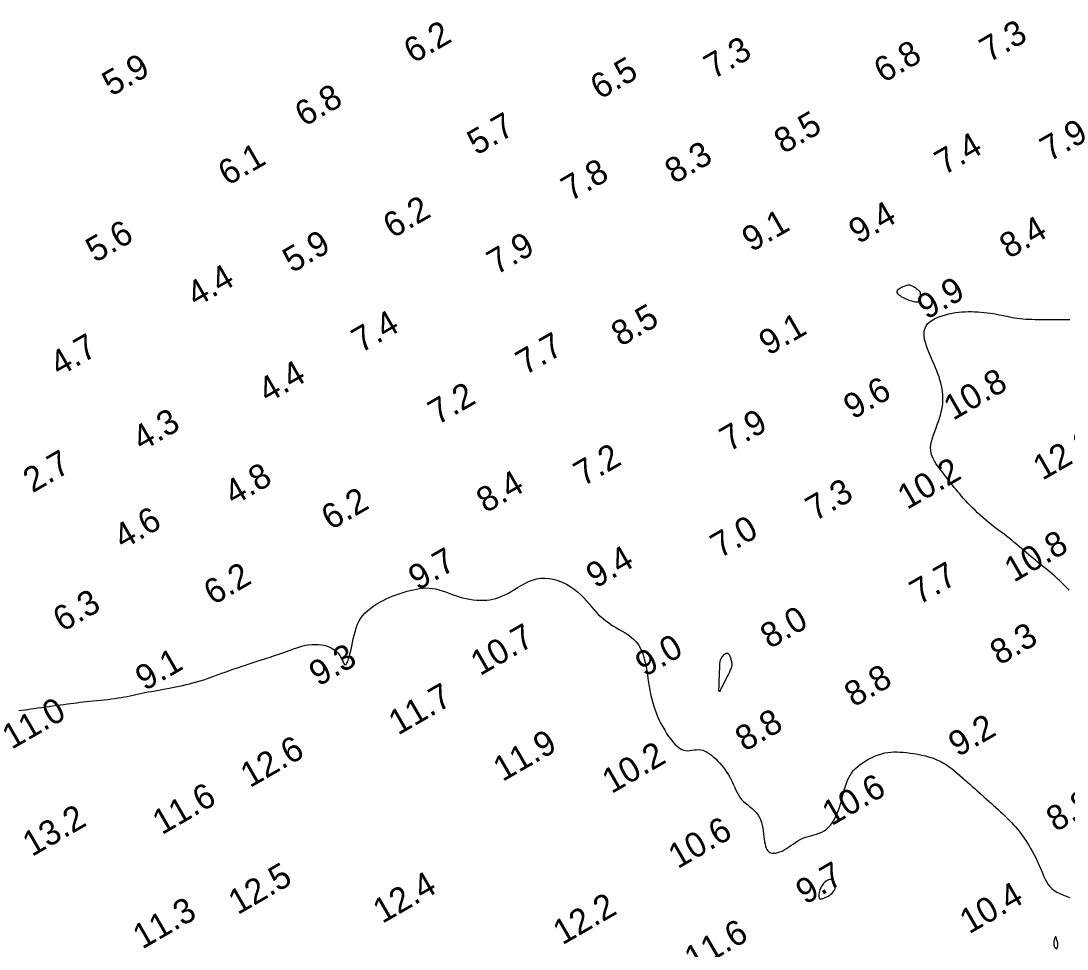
# Model space of a CAD drawing. Extents: x 3024098 to 3056816, y 418252 to 509144.
# Drawn here: x 3031179.9 to 3031390, y 418564.2 to 418750.7 of the extents above; entities that cross this region are included whole.
import ezdxf

# ---------------------------------------------------------------- set-up
doc = ezdxf.new("R2010")
doc.units = 0
doc.layers.add('V-CHAN-CONT-EL10', color=7, linetype='Continuous')
doc.layers.add('V-TOPO-SOUN-0911', color=7, linetype='Continuous')

msp = doc.modelspace()

# ---------------------------------------------------------------- linework, layer by layer
at = {"layer": 'V-CHAN-CONT-EL10'}
for points in [[(3031355.88, 418696.43), (3031355.98, 418696.6), (3031356.14, 418696.76), (3031356.33, 418696.91), (3031356.54, 418697.05), (3031356.78, 418697.18), (3031357.02, 418697.29), (3031357.25, 418697.39), (3031357.47, 418697.48), (3031357.67, 418697.54), (3031357.86, 418697.59), (3031358.04, 418697.62), (3031358.21, 418697.63), (3031358.38, 418697.62), (3031358.54, 418697.6), (3031358.7, 418697.55), (3031358.86, 418697.48), (3031359.02, 418697.4), (3031359.17, 418697.3), (3031359.33, 418697.2), (3031359.47, 418697.09), (3031359.62, 418696.98), (3031359.75, 418696.87), (3031359.87, 418696.77), (3031359.99, 418696.68), (3031360.09, 418696.6), (3031360.18, 418696.52), (3031360.26, 418696.45), (3031360.33, 418696.38), (3031360.38, 418696.32), (3031360.43, 418696.25), (3031360.46, 418696.18), (3031360.48, 418696.1), (3031360.49, 418696.02), (3031360.5, 418695.93), (3031360.5, 418695.83), (3031360.49, 418695.73), (3031360.48, 418695.62), (3031360.48, 418695.51), (3031360.48, 418695.38), (3031360.49, 418695.25), (3031360.5, 418695.11), (3031360.51, 418694.98), (3031360.52, 418694.84), (3031360.52, 418694.71), (3031360.51, 418694.59), (3031360.49, 418694.48), (3031360.46, 418694.39), (3031360.41, 418694.3), (3031360.34, 418694.24), (3031360.26, 418694.2), (3031360.15, 418694.17), (3031360.02, 418694.15), (3031359.88, 418694.15), (3031359.71, 418694.17), (3031359.52, 418694.19), (3031359.3, 418694.23), (3031359.07, 418694.29), (3031358.82, 418694.35), (3031358.55, 418694.43), (3031358.28, 418694.53), (3031357.99, 418694.64), (3031357.7, 418694.76), (3031357.41, 418694.89), (3031357.12, 418695.04), (3031356.83, 418695.2), (3031356.57, 418695.36), (3031356.33, 418695.54), (3031356.13, 418695.72), (3031355.98, 418695.9), (3031355.88, 418696.08), (3031355.85, 418696.26)], [(3031320.09, 418616.01), (3031320.09, 418616.02), (3031320.08, 418616.03), (3031320.08, 418616.04), (3031320.08, 418616.04), (3031320.08, 418616.05), (3031320.08, 418616.06), (3031320.08, 418616.07), (3031320.08, 418616.08), (3031320.08, 418616.08), (3031320.08, 418616.09), (3031320.08, 418616.1), (3031320.08, 418616.11), (3031320.08, 418616.12), (3031320.08, 418616.13), (3031320.07, 418616.14), (3031320.07, 418616.16), (3031320.07, 418616.19), (3031320.07, 418616.24), (3031320.07, 418616.32), (3031320.07, 418616.45), (3031320.07, 418616.62), (3031320.08, 418616.85), (3031320.08, 418617.15), (3031320.1, 418617.53), (3031320.11, 418617.96), (3031320.13, 418618.44), (3031320.15, 418618.95), (3031320.16, 418619.46), (3031320.19, 418619.96), (3031320.21, 418620.44), (3031320.23, 418620.87), (3031320.25, 418621.25), (3031320.27, 418621.57), (3031320.3, 418621.84), (3031320.34, 418622.08), (3031320.39, 418622.29), (3031320.45, 418622.47), (3031320.53, 418622.65), (3031320.63, 418622.82), (3031320.75, 418622.99), (3031320.89, 418623.17), (3031321.05, 418623.32), (3031321.21, 418623.46), (3031321.38, 418623.57), (3031321.54, 418623.64), (3031321.7, 418623.67), (3031321.84, 418623.64), (3031321.97, 418623.56), (3031322.09, 418623.42), (3031322.19, 418623.24), (3031322.28, 418623.04), (3031322.35, 418622.83), (3031322.42, 418622.61), (3031322.47, 418622.4), (3031322.52, 418622.21), (3031322.55, 418622.06), (3031322.58, 418621.93), (3031322.61, 418621.82), (3031322.62, 418621.74), (3031322.64, 418621.66), (3031322.65, 418621.6), (3031322.65, 418621.53), (3031322.66, 418621.47), (3031322.66, 418621.4), (3031322.65, 418621.31), (3031322.64, 418621.2), (3031322.61, 418621.07), (3031322.56, 418620.9), (3031322.49, 418620.69), (3031322.39, 418620.43), (3031322.25, 418620.12), (3031322.09, 418619.75), (3031321.89, 418619.34), (3031321.67, 418618.9), (3031321.45, 418618.46), (3031321.23, 418618.01), (3031321.01, 418617.59), (3031320.82, 418617.21), (3031320.65, 418616.88), (3031320.52, 418616.62), (3031320.42, 418616.42), (3031320.35, 418616.28), (3031320.31, 418616.18), (3031320.28, 418616.12), (3031320.27, 418616.08), (3031320.27, 418616.06), (3031320.27, 418616.05), (3031320.27, 418616.03), (3031320.28, 418616.02), (3031320.28, 418616.01), (3031320.28, 418615.99), (3031320.28, 418615.98), (3031320.27, 418615.97), (3031320.27, 418615.96), (3031320.25, 418615.96), (3031320.24, 418615.96), (3031320.22, 418615.96), (3031320.2, 418615.96), (3031320.18, 418615.97), (3031320.16, 418615.98), (3031320.14, 418615.98), (3031320.12, 418615.99), (3031320.1, 418616)], [(3031343.39, 418576.41), (3031343.43, 418576.74), (3031343.41, 418577.08), (3031343.34, 418577.4), (3031343.21, 418577.68), (3031343.04, 418577.92), (3031342.84, 418578.09), (3031342.6, 418578.19), (3031342.35, 418578.21), (3031342.07, 418578.14), (3031341.8, 418578.01), (3031341.52, 418577.83), (3031341.25, 418577.59), (3031341, 418577.33), (3031340.78, 418577.04), (3031340.59, 418576.75), (3031340.43, 418576.45), (3031340.32, 418576.16), (3031340.23, 418575.87), (3031340.18, 418575.6), (3031340.14, 418575.35), (3031340.13, 418575.11), (3031340.13, 418574.9), (3031340.14, 418574.72), (3031340.16, 418574.57), (3031340.19, 418574.45), (3031340.23, 418574.37), (3031340.31, 418574.31), (3031340.41, 418574.29), (3031340.54, 418574.3), (3031340.72, 418574.34), (3031340.95, 418574.42), (3031341.23, 418574.52), (3031341.54, 418574.66), (3031341.87, 418574.83), (3031342.21, 418575.02), (3031342.53, 418575.25), (3031342.83, 418575.5), (3031343.08, 418575.78), (3031343.27, 418576.08)], [(3031387.89, 418564.33), (3031387.92, 418564.34), (3031387.95, 418564.35), (3031387.97, 418564.38), (3031387.99, 418564.4), (3031388.01, 418564.44), (3031388.03, 418564.47), (3031388.04, 418564.52), (3031388.06, 418564.56), (3031388.07, 418564.61), (3031388.08, 418564.66), (3031388.08, 418564.71), (3031388.09, 418564.77), (3031388.1, 418564.82), (3031388.1, 418564.88), (3031388.11, 418564.93), (3031388.11, 418564.98), (3031388.12, 418565.04), (3031388.13, 418565.09), (3031388.13, 418565.14), (3031388.13, 418565.2), (3031388.13, 418565.25), (3031388.13, 418565.3), (3031388.13, 418565.36), (3031388.12, 418565.42), (3031388.11, 418565.47), (3031388.1, 418565.53), (3031388.08, 418565.6), (3031388.06, 418565.66), (3031388.04, 418565.72), (3031388.02, 418565.78), (3031388, 418565.85), (3031387.98, 418565.91), (3031387.96, 418565.98), (3031387.93, 418566.04), (3031387.91, 418566.11), (3031387.89, 418566.17), (3031387.87, 418566.24), (3031387.85, 418566.31), (3031387.83, 418566.38), (3031387.81, 418566.45), (3031387.8, 418566.52), (3031387.79, 418566.59), (3031387.77, 418566.64), (3031387.75, 418566.69), (3031387.73, 418566.71), (3031387.71, 418566.72), (3031387.68, 418566.71), (3031387.65, 418566.67), (3031387.61, 418566.61), (3031387.57, 418566.54), (3031387.53, 418566.44), (3031387.49, 418566.34), (3031387.45, 418566.23), (3031387.42, 418566.12), (3031387.39, 418566.01), (3031387.37, 418565.9), (3031387.35, 418565.79), (3031387.34, 418565.7), (3031387.34, 418565.61), (3031387.33, 418565.52), (3031387.33, 418565.45), (3031387.33, 418565.38), (3031387.33, 418565.32), (3031387.33, 418565.26), (3031387.33, 418565.22), (3031387.33, 418565.18), (3031387.33, 418565.14), (3031387.33, 418565.11), (3031387.33, 418565.07), (3031387.33, 418565.04), (3031387.34, 418565), (3031387.35, 418564.96), (3031387.36, 418564.92), (3031387.38, 418564.87), (3031387.4, 418564.82), (3031387.42, 418564.77), (3031387.45, 418564.72), (3031387.48, 418564.66), (3031387.51, 418564.61), (3031387.55, 418564.56), (3031387.59, 418564.51), (3031387.64, 418564.47), (3031387.68, 418564.43), (3031387.73, 418564.4), (3031387.77, 418564.37), (3031387.81, 418564.35), (3031387.85, 418564.34)]]:
    msp.add_lwpolyline(points, close=True, dxfattribs=at)
for points in [[(3031390.41, 418636.32), (3031389.9, 418636.83), (3031389.41, 418637.33), (3031388.92, 418637.81), (3031388.45, 418638.26), (3031387.98, 418638.69), (3031387.52, 418639.11), (3031387.07, 418639.51), (3031386.63, 418639.89), (3031386.19, 418640.26), (3031385.76, 418640.61), (3031385.34, 418640.96), (3031384.92, 418641.3), (3031384.5, 418641.64), (3031384.08, 418641.98), (3031383.65, 418642.32), (3031383.22, 418642.67), (3031382.78, 418643.04), (3031382.33, 418643.41), (3031381.87, 418643.81), (3031381.39, 418644.21), (3031380.9, 418644.63), (3031380.41, 418645.06), (3031379.9, 418645.48), (3031379.39, 418645.91), (3031378.88, 418646.34), (3031378.36, 418646.75), (3031377.85, 418647.16), (3031377.33, 418647.55), (3031376.81, 418647.95), (3031376.28, 418648.34), (3031375.76, 418648.74), (3031375.23, 418649.14), (3031374.7, 418649.56), (3031374.16, 418649.99), (3031373.62, 418650.44), (3031373.08, 418650.91), (3031372.55, 418651.39), (3031372.02, 418651.88), (3031371.51, 418652.37), (3031371, 418652.86), (3031370.52, 418653.35), (3031370.06, 418653.83), (3031369.62, 418654.3), (3031369.2, 418654.76), (3031368.8, 418655.22), (3031368.42, 418655.67), (3031368.05, 418656.11), (3031367.69, 418656.54), (3031367.34, 418656.98), (3031366.99, 418657.41), (3031366.65, 418657.84), (3031366.3, 418658.27), (3031365.96, 418658.7), (3031365.62, 418659.13), (3031365.27, 418659.56), (3031364.94, 418660), (3031364.6, 418660.44), (3031364.27, 418660.88), (3031363.94, 418661.33), (3031363.62, 418661.79), (3031363.33, 418662.26), (3031363.07, 418662.75), (3031362.86, 418663.26), (3031362.69, 418663.79), (3031362.6, 418664.35), (3031362.57, 418664.93), (3031362.63, 418665.55), (3031362.75, 418666.2), (3031362.93, 418666.86), (3031363.15, 418667.53), (3031363.4, 418668.22), (3031363.66, 418668.9), (3031363.92, 418669.57), (3031364.17, 418670.23), (3031364.38, 418670.86), (3031364.56, 418671.48), (3031364.72, 418672.09), (3031364.84, 418672.68), (3031364.94, 418673.26), (3031365, 418673.84), (3031365.03, 418674.42), (3031365.04, 418675), (3031365.01, 418675.58), (3031364.96, 418676.17), (3031364.87, 418676.76), (3031364.76, 418677.36), (3031364.62, 418677.96), (3031364.46, 418678.56), (3031364.27, 418679.17), (3031364.06, 418679.78), (3031363.82, 418680.39), (3031363.56, 418681.01), (3031363.29, 418681.63), (3031363.01, 418682.25), (3031362.73, 418682.87), (3031362.46, 418683.5), (3031362.2, 418684.13), (3031361.95, 418684.77), (3031361.72, 418685.41), (3031361.53, 418686.04), (3031361.38, 418686.67), (3031361.29, 418687.28), (3031361.26, 418687.86), (3031361.31, 418688.43), (3031361.45, 418688.95), (3031361.69, 418689.44), (3031362.03, 418689.88), (3031362.47, 418690.27), (3031363, 418690.62), (3031363.58, 418690.93), (3031364.22, 418691.2), (3031364.88, 418691.44), (3031365.57, 418691.64), (3031366.25, 418691.81), (3031366.92, 418691.96), (3031367.58, 418692.07), (3031368.23, 418692.16), (3031368.87, 418692.22), (3031369.5, 418692.26), (3031370.14, 418692.28), (3031370.77, 418692.28), (3031371.41, 418692.26), (3031372.05, 418692.23), (3031372.69, 418692.18), (3031373.33, 418692.12), (3031373.96, 418692.04), (3031374.58, 418691.96), (3031375.19, 418691.87), (3031375.78, 418691.77), (3031376.35, 418691.66), (3031376.89, 418691.55), (3031377.41, 418691.44), (3031377.93, 418691.33), (3031378.43, 418691.22), (3031378.94, 418691.12), (3031379.46, 418691.02), (3031379.98, 418690.94), (3031380.54, 418690.87), (3031381.12, 418690.82), (3031381.72, 418690.78), (3031382.34, 418690.75), (3031382.97, 418690.73), (3031383.6, 418690.72), (3031384.25, 418690.72), (3031384.88, 418690.72), (3031385.51, 418690.71), (3031386.12, 418690.71), (3031386.73, 418690.7), (3031387.33, 418690.7), (3031387.94, 418690.69), (3031388.55, 418690.68), (3031389.18, 418690.67), (3031389.83, 418690.66), (3031390.51, 418690.66)], [(3031179.47, 418612.14), (3031180.06, 418612.2), (3031180.65, 418612.28), (3031181.25, 418612.37), (3031181.87, 418612.46), (3031182.53, 418612.57), (3031183.23, 418612.67), (3031183.96, 418612.78), (3031184.71, 418612.88), (3031185.48, 418612.99), (3031186.25, 418613.09), (3031187.02, 418613.2), (3031187.77, 418613.29), (3031188.49, 418613.39), (3031189.18, 418613.48), (3031189.84, 418613.57), (3031190.49, 418613.65), (3031191.12, 418613.73), (3031191.75, 418613.8), (3031192.38, 418613.88), (3031193.03, 418613.95), (3031193.7, 418614.02), (3031194.39, 418614.1), (3031195.11, 418614.17), (3031195.84, 418614.24), (3031196.57, 418614.32), (3031197.3, 418614.4), (3031198.02, 418614.48), (3031198.72, 418614.57), (3031199.39, 418614.67), (3031200.02, 418614.77), (3031200.63, 418614.88), (3031201.22, 418614.99), (3031201.8, 418615.11), (3031202.37, 418615.24), (3031202.94, 418615.36), (3031203.53, 418615.49), (3031204.14, 418615.62), (3031204.77, 418615.75), (3031205.43, 418615.88), (3031206.1, 418616), (3031206.79, 418616.13), (3031207.49, 418616.26), (3031208.19, 418616.39), (3031208.9, 418616.52), (3031209.6, 418616.65), (3031210.29, 418616.78), (3031210.98, 418616.91), (3031211.66, 418617.04), (3031212.34, 418617.19), (3031213.03, 418617.35), (3031213.72, 418617.51), (3031214.42, 418617.7), (3031215.13, 418617.9), (3031215.85, 418618.11), (3031216.58, 418618.35), (3031217.31, 418618.6), (3031218.05, 418618.85), (3031218.78, 418619.11), (3031219.5, 418619.37), (3031220.22, 418619.63), (3031220.91, 418619.88), (3031221.59, 418620.12), (3031222.25, 418620.36), (3031222.92, 418620.59), (3031223.58, 418620.82), (3031224.27, 418621.05), (3031224.97, 418621.28), (3031225.7, 418621.53), (3031226.48, 418621.78), (3031227.29, 418622.04), (3031228.15, 418622.32), (3031229.02, 418622.6), (3031229.9, 418622.89), (3031230.78, 418623.18), (3031231.63, 418623.47), (3031232.46, 418623.75), (3031233.23, 418624.02), (3031233.95, 418624.28), (3031234.62, 418624.53), (3031235.25, 418624.75), (3031235.86, 418624.95), (3031236.46, 418625.12), (3031237.05, 418625.26), (3031237.65, 418625.36), (3031238.27, 418625.42), (3031238.93, 418625.43), (3031239.6, 418625.4), (3031240.27, 418625.32), (3031240.94, 418625.18), (3031241.58, 418624.99), (3031242.18, 418624.75), (3031242.72, 418624.44), (3031243.2, 418624.08), (3031243.6, 418623.65), (3031243.92, 418623.19), (3031244.19, 418622.73), (3031244.4, 418622.29), (3031244.58, 418621.9), (3031244.74, 418621.59), (3031244.88, 418621.39), (3031245.03, 418621.33), (3031245.18, 418621.42), (3031245.33, 418621.66), (3031245.5, 418622.03), (3031245.67, 418622.51), (3031245.84, 418623.07), (3031246, 418623.71), (3031246.17, 418624.39), (3031246.32, 418625.1), (3031246.47, 418625.82), (3031246.62, 418626.54), (3031246.78, 418627.27), (3031246.96, 418627.98), (3031247.17, 418628.68), (3031247.42, 418629.36), (3031247.72, 418630.01), (3031248.08, 418630.63), (3031248.51, 418631.21), (3031249, 418631.75), (3031249.53, 418632.26), (3031250.11, 418632.73), (3031250.71, 418633.16), (3031251.34, 418633.57), (3031251.97, 418633.93), (3031252.6, 418634.27), (3031253.22, 418634.57), (3031253.84, 418634.85), (3031254.44, 418635.1), (3031255.04, 418635.33), (3031255.64, 418635.54), (3031256.24, 418635.74), (3031256.84, 418635.92), (3031257.45, 418636.1), (3031258.06, 418636.26), (3031258.68, 418636.42), (3031259.31, 418636.55), (3031259.94, 418636.66), (3031260.57, 418636.73), (3031261.21, 418636.77), (3031261.85, 418636.76), (3031262.5, 418636.69), (3031263.15, 418636.57), (3031263.8, 418636.41), (3031264.46, 418636.2), (3031265.12, 418635.97), (3031265.79, 418635.72), (3031266.47, 418635.47), (3031267.15, 418635.23), (3031267.85, 418635), (3031268.55, 418634.81), (3031269.27, 418634.64), (3031269.98, 418634.51), (3031270.69, 418634.41), (3031271.4, 418634.34), (3031272.09, 418634.3), (3031272.77, 418634.3), (3031273.43, 418634.34), (3031274.06, 418634.41), (3031274.67, 418634.52), (3031275.27, 418634.67), (3031275.87, 418634.86), (3031276.46, 418635.09), (3031277.06, 418635.36), (3031277.67, 418635.67), (3031278.3, 418636.03), (3031278.95, 418636.42), (3031279.63, 418636.84), (3031280.33, 418637.26), (3031281.06, 418637.67), (3031281.81, 418638.04), (3031282.59, 418638.36), (3031283.4, 418638.6), (3031284.23, 418638.74), (3031285.09, 418638.77), (3031285.96, 418638.7), (3031286.85, 418638.53), (3031287.72, 418638.27), (3031288.58, 418637.93), (3031289.42, 418637.52), (3031290.21, 418637.06), (3031290.96, 418636.54), (3031291.65, 418635.99), (3031292.29, 418635.4), (3031292.89, 418634.8), (3031293.44, 418634.19), (3031293.97, 418633.58), (3031294.47, 418632.99), (3031294.95, 418632.42), (3031295.43, 418631.89), (3031295.9, 418631.4), (3031296.38, 418630.96), (3031296.86, 418630.55), (3031297.35, 418630.17), (3031297.85, 418629.81), (3031298.37, 418629.46), (3031298.91, 418629.12), (3031299.47, 418628.79), (3031300.05, 418628.45), (3031300.65, 418628.1), (3031301.25, 418627.73), (3031301.84, 418627.33), (3031302.41, 418626.9), (3031302.95, 418626.43), (3031303.45, 418625.92), (3031303.89, 418625.35), (3031304.26, 418624.72), (3031304.58, 418624.04), (3031304.85, 418623.32), (3031305.07, 418622.56), (3031305.25, 418621.78), (3031305.41, 418620.98), (3031305.55, 418620.18), (3031305.68, 418619.37), (3031305.8, 418618.58), (3031305.93, 418617.79), (3031306.05, 418617.01), (3031306.19, 418616.24), (3031306.34, 418615.47), (3031306.51, 418614.71), (3031306.7, 418613.95), (3031306.92, 418613.2), (3031307.16, 418612.45), (3031307.44, 418611.71), (3031307.74, 418610.97), (3031308.07, 418610.25), (3031308.42, 418609.54), (3031308.78, 418608.85), (3031309.16, 418608.19), (3031309.56, 418607.55), (3031309.96, 418606.95), (3031310.37, 418606.38), (3031310.79, 418605.86), (3031311.22, 418605.39), (3031311.64, 418604.98), (3031312.07, 418604.64), (3031312.5, 418604.38), (3031312.93, 418604.2), (3031313.36, 418604.1), (3031313.78, 418604.08), (3031314.21, 418604.11), (3031314.63, 418604.17), (3031315.06, 418604.24), (3031315.49, 418604.29), (3031315.92, 418604.32), (3031316.35, 418604.28), (3031316.8, 418604.18), (3031317.24, 418604.01), (3031317.69, 418603.78), (3031318.13, 418603.5), (3031318.57, 418603.17), (3031319, 418602.81), (3031319.43, 418602.42), (3031319.84, 418602), (3031320.24, 418601.57), (3031320.62, 418601.13), (3031320.99, 418600.68), (3031321.34, 418600.21), (3031321.67, 418599.73), (3031321.98, 418599.25), (3031322.27, 418598.75), (3031322.54, 418598.24), (3031322.78, 418597.72), (3031323.01, 418597.2), (3031323.24, 418596.68), (3031323.47, 418596.17), (3031323.71, 418595.67), (3031323.98, 418595.19), (3031324.27, 418594.73), (3031324.61, 418594.3), (3031324.99, 418593.91), (3031325.41, 418593.54), (3031325.85, 418593.18), (3031326.29, 418592.83), (3031326.73, 418592.47), (3031327.16, 418592.09), (3031327.55, 418591.69), (3031327.89, 418591.25), (3031328.17, 418590.77), (3031328.4, 418590.24), (3031328.58, 418589.69), (3031328.73, 418589.12), (3031328.85, 418588.54), (3031328.94, 418587.96), (3031329.02, 418587.39), (3031329.09, 418586.83), (3031329.15, 418586.3), (3031329.23, 418585.8), (3031329.32, 418585.33), (3031329.42, 418584.91), (3031329.55, 418584.53), (3031329.71, 418584.21), (3031329.9, 418583.94), (3031330.13, 418583.73), (3031330.41, 418583.59), (3031330.73, 418583.51), (3031331.09, 418583.48), (3031331.48, 418583.52), (3031331.89, 418583.61), (3031332.31, 418583.74), (3031332.75, 418583.93), (3031333.18, 418584.15), (3031333.62, 418584.42), (3031334.06, 418584.71), (3031334.5, 418585.03), (3031334.96, 418585.34), (3031335.42, 418585.66), (3031335.89, 418585.96), (3031336.38, 418586.24), (3031336.89, 418586.49), (3031337.43, 418586.69), (3031337.98, 418586.86), (3031338.53, 418587.01), (3031339.09, 418587.16), (3031339.65, 418587.32), (3031340.19, 418587.5), (3031340.71, 418587.72), (3031341.2, 418587.99), (3031341.66, 418588.32), (3031342.09, 418588.71), (3031342.49, 418589.16), (3031342.85, 418589.66), (3031343.19, 418590.19), (3031343.49, 418590.77), (3031343.77, 418591.37), (3031344.02, 418592), (3031344.25, 418592.66), (3031344.46, 418593.32), (3031344.65, 418593.99), (3031344.83, 418594.66), (3031345, 418595.32), (3031345.17, 418595.97), (3031345.35, 418596.59), (3031345.53, 418597.18), (3031345.73, 418597.74), (3031345.95, 418598.27), (3031346.19, 418598.76), (3031346.46, 418599.23), (3031346.77, 418599.68), (3031347.11, 418600.11), (3031347.51, 418600.53), (3031347.95, 418600.93), (3031348.45, 418601.33), (3031349, 418601.71), (3031349.59, 418602.08), (3031350.2, 418602.43), (3031350.83, 418602.74), (3031351.48, 418603.03), (3031352.12, 418603.28), (3031352.75, 418603.48), (3031353.36, 418603.64), (3031353.96, 418603.75), (3031354.56, 418603.82), (3031355.16, 418603.85), (3031355.77, 418603.85), (3031356.4, 418603.82), (3031357.06, 418603.77), (3031357.74, 418603.7), (3031358.47, 418603.61), (3031359.22, 418603.49), (3031360, 418603.36), (3031360.79, 418603.2), (3031361.57, 418603.02), (3031362.34, 418602.8), (3031363.1, 418602.56), (3031363.81, 418602.28), (3031364.5, 418601.96), (3031365.14, 418601.61), (3031365.75, 418601.23), (3031366.33, 418600.83), (3031366.88, 418600.41), (3031367.42, 418599.98), (3031367.94, 418599.54), (3031368.46, 418599.1), (3031368.97, 418598.66), (3031369.47, 418598.22), (3031369.97, 418597.78), (3031370.46, 418597.34), (3031370.95, 418596.91), (3031371.44, 418596.48), (3031371.92, 418596.05), (3031372.4, 418595.62), (3031372.88, 418595.2), (3031373.35, 418594.78), (3031373.82, 418594.36), (3031374.29, 418593.94), (3031374.76, 418593.52), (3031375.23, 418593.1), (3031375.69, 418592.68), (3031376.15, 418592.25), (3031376.62, 418591.83), (3031377.08, 418591.4), (3031377.53, 418590.96), (3031377.98, 418590.53), (3031378.42, 418590.09), (3031378.84, 418589.66), (3031379.25, 418589.22), (3031379.65, 418588.78), (3031380.02, 418588.34), (3031380.38, 418587.9), (3031380.73, 418587.46), (3031381.06, 418587), (3031381.39, 418586.53), (3031381.71, 418586.05), (3031382.03, 418585.54), (3031382.35, 418585.01), (3031382.67, 418584.46), (3031382.99, 418583.88), (3031383.31, 418583.29), (3031383.62, 418582.69), (3031383.92, 418582.08), (3031384.21, 418581.48), (3031384.48, 418580.88), (3031384.73, 418580.29), (3031384.96, 418579.72), (3031385.18, 418579.17), (3031385.4, 418578.65), (3031385.64, 418578.14), (3031385.9, 418577.66), (3031386.19, 418577.21), (3031386.54, 418576.79), (3031386.94, 418576.39), (3031387.41, 418576.03), (3031387.94, 418575.7), (3031388.53, 418575.4), (3031389.15, 418575.12), (3031389.81, 418574.86), (3031390.5, 418574.63)]]:
    msp.add_lwpolyline(points, dxfattribs=at)

# ---------------------------------------------------------------- texts
at = {"layer": 'V-TOPO-SOUN-0911'}
for s, p in [('6.2', (3031258.65, 418742.01)), ('7.3', (3031374.3, 418742.21)), ('7.3', (3031318.95, 418738.86)), ('6.8', (3031353.08, 418738.1)), ('5.9', (3031198.06, 418735.41)), ('6.5', (3031296.11, 418734.76)), ('6.8', (3031236.77, 418729.31)), ('5.7', (3031271.38, 418723.57)), ('8.5', (3031333.02, 418723.87)), ('7.9', (3031386.44, 418722.29)), ('7.4', (3031365.28, 418719.6)), ('6.1', (3031221.36, 418717.45)), ('8.3', (3031311.08, 418717.83)), ('7.8', (3031290.25, 418714.32)), ('6.2', (3031254.49, 418706.87)), ('9.4', (3031348.02, 418705.76)), ('9.1', (3031326.58, 418704.16)), ('5.6', (3031194.77, 418701.99)), ('8.4', (3031378.3, 418702.8)), ('5.9', (3031234.34, 418699.95)), ('7.9', (3031275.35, 418699.55)), ('4.4', (3031215.05, 418693.12)), ('9.9', (3031361.77, 418690.57)), ('8.5', (3031300.31, 418685.15)), ('7.4', (3031248.15, 418683.87)), ('9.1', (3031329.99, 418683.36)), ('4.7', (3031187.56, 418679.15)), ('7.7', (3031281.13, 418679.41)), ('4.4', (3031229.39, 418673.8)), ('10.8 ', (3031367.09, 418670.32)), ('9.6', (3031346.97, 418670.52)), ('7.2', (3031263.51, 418669.4)), ('4.3', (3031204.13, 418664.15)), ('7.9', (3031322.1, 418664.02)), ('12.2 ', (3031385.03, 418658.28)), ('7.2', (3031292.77, 418657.1)), ('2.7', (3031182.18, 418655.76)), ('4.8', (3031222.6, 418653.23)), ('10.2 ', (3031357.83, 418652.4)), ('8.4', (3031273.22, 418651.72)), ('7.3', (3031339.36, 418650.08)), ('6.2', (3031242.08, 418648.28)), ('4.6', (3031200.38, 418644.41)), ('7.0', (3031320.25, 418642.63)), ('10.8 ', (3031379.29, 418637.8)), ('9.7', (3031259.57, 418636.17)), ('9.4', (3031295.27, 418636.6)), ('6.2', (3031218.46, 418633.22)), ('7.7', (3031360.26, 418633.28)), ('6.3', (3031188.18, 418627.84)), ('8.0', (3031330.26, 418624.45)), ('10.7 ', (3031272.07, 418619.04)), ('8.3', (3031376.4, 418621.14)), ('9.0', (3031305.16, 418618.81)), ('9.1', (3031204.73, 418616.01)), ('9.3', (3031239.62, 418616.91)), ('8.8', (3031347.14, 418612.74)), ('11.7 ', (3031255.6, 418607.09)), ('11.0 ', (3031177.99, 418604.24)), ('8.8', (3031325.22, 418603.82)), ('9.2', (3031368.04, 418602.74)), ('12.6 ', (3031225.84, 418596.54)), ('11.9 ', (3031276.6, 418597.78)), ('10.2 ', (3031298.48, 418595.35)), ('10.6 ', (3031342.67, 418588.89)), ('11.6 ', (3031208.16, 418587.09)), ('8.8', (3031387.69, 418587.68)), ('13.2 ', (3031182.08, 418582.72)), ('10.6 ', (3031311.77, 418580.26)), ('12.5 ', (3031223.41, 418571.04)), ('9.7', (3031337.39, 418573.08)), ('12.4 ', (3031252.45, 418569.27)), ('10.4 ', (3031370.3, 418567.17)), ('12.2 ', (3031288.61, 418564.97)), ('11.3 ', (3031204.22, 418564.12)), ('11.6 ', (3031315.02, 418559.69))]:
    msp.add_text(s, height=5, rotation=30, dxfattribs=at).set_placement(p)

doc.saveas('drawing.dxf')
